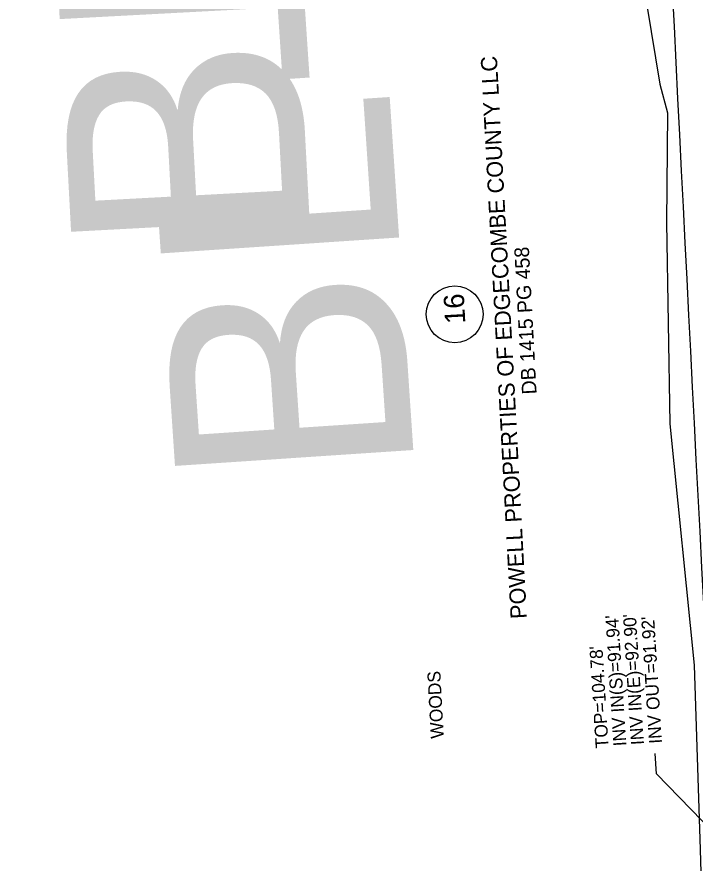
# Model space of a CAD drawing. Extents: x 2364404 to 2371833, y 798876 to 809754.
# Drawn here: x 2368671.5 to 2368880.2, y 802133.7 to 802394.2 of the extents above; entities that cross this region are included whole.
import ezdxf

# ---------------------------------------------------------------- set-up
doc = ezdxf.new("R2010")
doc.units = 0
for name, color, linetype in [('Exist Horizontal Alignment Direction Label', 7, 'Continuous'), ('Exist Horizontal Baseline Alignment Station Label', 7, 'Continuous'), ('Exist Property Deed Book Text', 7, 'Continuous'), ('Exist Property Owner Number CELL', 7, 'Continuous'), ('Exist Property Owner Text', 7, 'Continuous'), ('Exist Right of Way Line', 7, 'Continuous'), ('Exist Utilities Sanitary Sewer Manhole Leader', 7, 'Continuous'), ('Exist Utilities Sanitary Sewer Manhole Top Elevation', 7, 'Continuous'), ('Exist Utilities Sanitary Sewer UG Line Invert Elevation', 7, 'Continuous'), ('Exist Vegetation Woods Line', 7, 'Continuous'), ('Exist Vegetation Woods Line Text', 7, 'Continuous')]:
    doc.layers.add(name, color=color, linetype=linetype)

msp = doc.modelspace()

# ---------------------------------------------------------------- linework, layer by layer
at = {"layer": 'Exist Property Owner Number CELL'}
msp.add_circle((2368806.28, 802302.65), 8.75, dxfattribs=at)
at = {"layer": 'Exist Right of Way Line'}
msp.add_arc((2479238.19, 807923.44), 110503, 182.7428156, 183.1117853, dxfattribs=at)
at = {"layer": 'Exist Utilities Sanitary Sewer Manhole Leader'}
msp.add_lwpolyline([(2368893, 802135.84), (2368868.39, 802161.2), (2368868, 802167.46)], dxfattribs=at)
at = {"layer": 'Exist Vegetation Woods Line'}
for points in [[(2368865.34, 802397.76), (2368869.37, 802373.5), (2368871.77, 802364.66), (2368871.48, 802330.94), (2368872.52, 802268.96), (2368879.92, 802194.67)], [(2368879.92, 802194.67), (2368881.76, 802137.91), (2368883.43, 802081.37), (2368881.38, 802059.63), (2368871.86, 802048.42), (2368863.06, 802037.03), (2368846.7, 802034.09), (2368821.72, 802029.93), (2368788.41, 802024.24), (2368777.7, 802023.44)]]:
    msp.add_lwpolyline(points, dxfattribs=at)

# ---------------------------------------------------------------- texts
at = {"layer": 'Exist Horizontal Alignment Direction Label'}
msp.add_text('BL-102', height=73.5, rotation=93.8235, dxfattribs=at).set_placement((2368794.06, 802252.82))
at = {"layer": 'Exist Horizontal Baseline Alignment Station Label'}
msp.add_text('BL-102', height=73.5, rotation=93.0566, dxfattribs=at).set_placement((2368762.03, 802323.9))
at = {"layer": 'Exist Property Deed Book Text'}
msp.add_text('DB 1415 PG 458', height=4.5, rotation=93.0566, dxfattribs=at).set_placement((2368831.49, 802278.09))
at = {"layer": 'Exist Property Owner Number CELL'}
msp.add_text('16', height=6.25, rotation=93.0566, dxfattribs=at).set_placement((2368809.55, 802299.87))
at = {"layer": 'Exist Property Owner Text'}
msp.add_text('POWELL PROPERTIES OF EDGECOMBE COUNTY LLC', height=5, rotation=93.0566, dxfattribs=at).set_placement((2368828.49, 802209.01))
at = {"layer": 'Exist Utilities Sanitary Sewer Manhole Top Elevation'}
msp.add_text("TOP=104.78'", height=4, rotation=93.5494, dxfattribs=at).set_placement((2368853.66, 802169.2))
at = {"layer": 'Exist Utilities Sanitary Sewer UG Line Invert Elevation'}
for s, p in [("INV IN(E)=92.90'", (2368864.52, 802170.19)), ("INV IN(S)=91.94'", (2368859.1, 802169.82)), ("INV OUT=91.92'", (2368870.06, 802170.59))]:
    msp.add_text(s, height=4, rotation=93.5494, dxfattribs=at).set_placement(p)
at = {"layer": 'Exist Vegetation Woods Line Text'}
msp.add_text('WOODS', height=4, rotation=93.0566, dxfattribs=at).set_placement((2368802.93, 802172.16))

doc.saveas('drawing.dxf')
